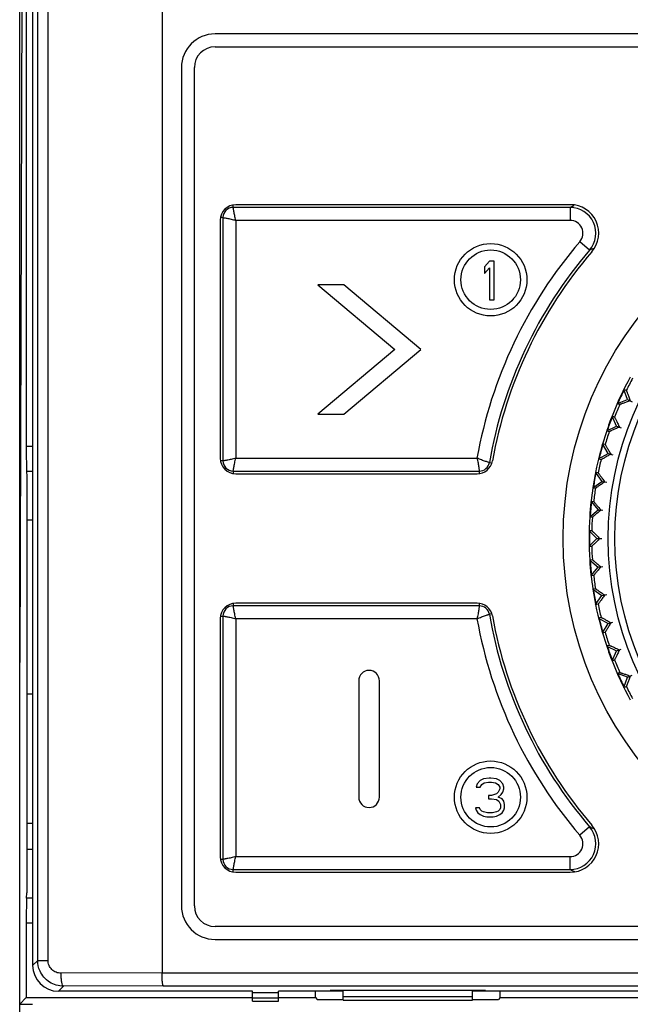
# Model space of a CAD drawing. Header units: millimetres. Extents: x 1117 to 38156, y -1945 to 7303.
# Tile 667 of 831: x 22904 to 22928, y 1866 to 1904. Entities that reach past the tile are written whole.
import ezdxf

# ---------------------------------------------------------------- set-up
doc = ezdxf.new("R2010")
doc.units = ezdxf.units.MM

msp = doc.modelspace()

# ---------------------------------------------------------------- linework, layer by layer
at = {"color": 7, "linetype": 'Continuous'}
for p, q in [((22903.958, 1795.998), (22903.958, 1964.498)), ((22909.458, 1951.701), (22909.458, 1867.318)), ((22904.653, 1867.802), (22904.653, 1950.67)), ((22905.055, 1867.802), (22905.055, 1950.67)), ((22904.458, 1947.936), (22904.458, 1867.608)), ((22904.084, 1921.614), (22903.958, 1879.308)), ((22904.211, 1921.742), (22904.211, 1887.675)), ((22966.408, 1903.608), (22911.508, 1903.608)), ((22911.508, 1903.108), (22966.408, 1903.108)), ((22910.208, 1902.308), (22910.208, 1869.908)), ((22910.708, 1869.908), (22910.708, 1902.308)), ((22912.208, 1896.903), (22912.208, 1896.998)), ((22925.223, 1896.903), (22912.208, 1896.903)), ((22925.234, 1897.008), (22912.308, 1897.008)), ((22925.223, 1896.903), (22925.223, 1896.403)), ((22925.332, 1896.953), (22925.39, 1896.979)), ((22911.708, 1896.408), (22911.708, 1887.208)), ((22911.813, 1896.508), (22911.718, 1896.508)), ((22911.813, 1896.508), (22911.813, 1887.108)), ((22925.223, 1896.403), (22912.313, 1896.403)), ((22912.313, 1896.403), (22912.313, 1887.213)), ((22925.982, 1895.252), (22925.603, 1895.578)), ((22926.086, 1895.297), (22926.167, 1895.332)), ((22922.106, 1894.828), (22921.918, 1894.605)), ((22922.293, 1894.828), (22922.106, 1894.828)), ((22922.293, 1893.328), (22922.293, 1894.828)), ((22921.918, 1894.605), (22921.918, 1894.349)), ((22921.918, 1894.349), (22922.106, 1894.573)), ((22922.106, 1894.573), (22922.106, 1893.328)), ((22916.479, 1893.908), (22915.479, 1893.908)), ((22915.479, 1893.908), (22918.458, 1891.408)), ((22919.458, 1891.408), (22916.479, 1893.908)), ((22922.106, 1893.328), (22922.293, 1893.328)), ((22918.458, 1891.408), (22915.479, 1888.908)), ((22916.479, 1888.908), (22919.458, 1891.408)), ((22927.398, 1889.828), (22927.306, 1889.871)), ((22927.45, 1889.475), (22927.306, 1889.871)), ((22927.053, 1889.33), (22927.45, 1889.475)), ((22927.448, 1889.475), (22927.622, 1889.394)), ((22927.45, 1889.475), (22927.552, 1889.427)), ((22927.053, 1889.33), (22927.146, 1889.287)), ((22915.479, 1888.908), (22916.479, 1888.908)), ((22926.943, 1888.799), (22926.848, 1888.833)), ((22927.026, 1888.451), (22926.848, 1888.833)), ((22926.644, 1888.273), (22927.026, 1888.451)), ((22927.024, 1888.452), (22927.205, 1888.386)), ((22927.026, 1888.451), (22927.132, 1888.412)), ((22926.644, 1888.273), (22926.739, 1888.238)), ((22904.211, 1887.675), (22904.458, 1887.675)), ((22926.58, 1887.734), (22926.482, 1887.76)), ((22926.693, 1887.395), (22926.482, 1887.76)), ((22912.313, 1887.213), (22921.629, 1887.213)), ((22926.327, 1887.184), (22926.693, 1887.395)), ((22926.327, 1887.184), (22926.426, 1887.157)), ((22926.691, 1887.395), (22926.877, 1887.345)), ((22926.693, 1887.395), (22926.802, 1887.365)), ((22911.813, 1887.108), (22911.718, 1887.108)), ((22922.107, 1887.04), (22922.203, 1887.024)), ((22904.224, 1886.71), (22904.458, 1886.71)), ((22904.224, 1886.71), (22904.238, 1886.506)), ((22904.238, 1886.506), (22904.238, 1870.41)), ((22912.208, 1886.713), (22921.717, 1886.713)), ((22912.208, 1886.713), (22912.208, 1886.618)), ((22912.308, 1886.608), (22921.634, 1886.608)), ((22921.717, 1886.713), (22921.717, 1886.615)), ((22926.311, 1886.641), (22926.211, 1886.659)), ((22926.211, 1886.659), (22926.453, 1886.313)), ((22926.107, 1886.071), (22926.453, 1886.313)), ((22926.107, 1886.071), (22926.208, 1886.054)), ((22926.451, 1886.313), (22926.64, 1886.28)), ((22926.453, 1886.313), (22926.565, 1886.293)), ((22926.138, 1885.529), (22926.037, 1885.538)), ((22926.037, 1885.538), (22926.308, 1885.215)), ((22925.985, 1884.944), (22926.308, 1885.215)), ((22925.985, 1884.944), (22926.087, 1884.935)), ((22926.307, 1885.215), (22926.498, 1885.198)), ((22926.308, 1885.215), (22926.421, 1885.205)), ((22904.458, 1884.818), (22904.238, 1884.818)), ((22926.063, 1884.406), (22925.962, 1884.406)), ((22925.962, 1884.406), (22926.26, 1884.108)), ((22925.962, 1883.81), (22926.26, 1884.108)), ((22925.962, 1883.81), (22926.063, 1883.81)), ((22926.258, 1884.108), (22926.45, 1884.108)), ((22926.26, 1884.108), (22926.373, 1884.108)), ((22926.087, 1883.281), (22925.985, 1883.273)), ((22925.985, 1883.273), (22926.308, 1883.001)), ((22926.037, 1882.678), (22926.308, 1883.001)), ((22926.307, 1883.001), (22926.498, 1883.018)), ((22926.308, 1883.001), (22926.421, 1883.011)), ((22926.037, 1882.678), (22926.138, 1882.687)), ((22926.208, 1882.163), (22926.107, 1882.145)), ((22926.107, 1882.145), (22926.453, 1881.903)), ((22926.211, 1881.558), (22926.453, 1881.903)), ((22926.451, 1881.903), (22926.64, 1881.936)), ((22926.453, 1881.903), (22926.565, 1881.923)), ((22912.208, 1881.598), (22912.208, 1881.503)), ((22921.717, 1881.503), (22912.208, 1881.503)), ((22921.634, 1881.608), (22912.308, 1881.608)), ((22921.717, 1881.601), (22921.717, 1881.503)), ((22926.211, 1881.558), (22926.311, 1881.575)), ((22911.718, 1881.108), (22911.813, 1881.108)), ((22911.813, 1881.108), (22911.813, 1871.708)), ((22922.203, 1881.193), (22922.107, 1881.176)), ((22911.708, 1881.008), (22911.708, 1871.808)), ((22921.63, 1881.003), (22912.313, 1881.003)), ((22912.313, 1881.003), (22912.313, 1871.813)), ((22926.426, 1881.059), (22926.327, 1881.032)), ((22926.327, 1881.032), (22926.693, 1880.822)), ((22926.482, 1880.456), (22926.693, 1880.822)), ((22926.691, 1880.821), (22926.877, 1880.871)), ((22926.693, 1880.822), (22926.802, 1880.851)), ((22926.482, 1880.456), (22926.58, 1880.483)), ((22926.739, 1879.978), (22926.644, 1879.943)), ((22926.644, 1879.943), (22927.026, 1879.765)), ((22926.848, 1879.383), (22927.026, 1879.765)), ((22927.024, 1879.764), (22927.205, 1879.83)), ((22927.026, 1879.765), (22927.132, 1879.804)), ((22926.848, 1879.383), (22926.943, 1879.417)), ((22927.146, 1878.929), (22927.053, 1878.886)), ((22927.45, 1878.742), (22927.053, 1878.886)), ((22927.448, 1878.741), (22927.622, 1878.822)), ((22927.45, 1878.742), (22927.552, 1878.789)), ((22917.058, 1878.608), (22917.058, 1874.108)), ((22917.858, 1874.108), (22917.858, 1878.608)), ((22927.306, 1878.345), (22927.45, 1878.742)), ((22904.238, 1878.108), (22904.458, 1878.108)), ((22927.306, 1878.345), (22927.398, 1878.388)), ((22921.631, 1874.625), (22921.6, 1874.497)), ((22921.756, 1874.752), (22921.631, 1874.625)), ((22921.881, 1874.816), (22921.756, 1874.752)), ((22921.818, 1874.593), (22921.912, 1874.657)), ((22922.1, 1874.848), (22921.881, 1874.816)), ((22921.912, 1874.657), (22922.068, 1874.689)), ((22922.068, 1874.689), (22922.193, 1874.689)), ((22922.162, 1874.848), (22922.1, 1874.848)), ((22922.381, 1874.816), (22922.162, 1874.848)), ((22922.193, 1874.689), (22922.35, 1874.657)), ((22922.35, 1874.657), (22922.443, 1874.593)), ((22922.506, 1874.752), (22922.381, 1874.816)), ((22922.631, 1874.625), (22922.506, 1874.752)), ((22922.662, 1874.497), (22922.631, 1874.625)), ((22921.6, 1874.497), (22921.756, 1874.497)), ((22921.756, 1874.497), (22921.818, 1874.593)), ((22922.381, 1874.242), (22922.193, 1874.178)), ((22922.443, 1874.306), (22922.381, 1874.242)), ((22922.443, 1874.593), (22922.506, 1874.497)), ((22922.506, 1874.433), (22922.443, 1874.306)), ((22922.506, 1874.497), (22922.506, 1874.433)), ((22922.568, 1874.21), (22922.631, 1874.306)), ((22922.631, 1874.306), (22922.662, 1874.433)), ((22922.662, 1874.433), (22922.662, 1874.497)), ((22922.193, 1874.178), (22922.068, 1874.178)), ((22922.068, 1874.178), (22922.068, 1874.05)), ((22922.068, 1874.05), (22922.193, 1874.05)), ((22922.193, 1874.05), (22922.381, 1874.018)), ((22922.381, 1874.018), (22922.475, 1873.954)), ((22922.443, 1874.114), (22922.568, 1874.21)), ((22922.6, 1874.05), (22922.443, 1874.114)), ((22922.475, 1873.954), (22922.537, 1873.827)), ((22922.662, 1873.954), (22922.6, 1874.05)), ((22922.693, 1873.827), (22922.662, 1873.954)), ((22921.725, 1873.699), (22921.568, 1873.699)), ((22921.568, 1873.699), (22921.6, 1873.603)), ((22921.6, 1873.603), (22921.662, 1873.508)), ((22921.662, 1873.508), (22921.756, 1873.444)), ((22921.756, 1873.635), (22921.725, 1873.699)), ((22921.818, 1873.572), (22921.756, 1873.635)), ((22921.881, 1873.54), (22921.818, 1873.572)), ((22922.037, 1873.508), (22921.881, 1873.54)), ((22922.225, 1873.508), (22922.037, 1873.508)), ((22922.381, 1873.54), (22922.225, 1873.508)), ((22922.443, 1873.572), (22922.381, 1873.54)), ((22922.506, 1873.635), (22922.443, 1873.572)), ((22922.537, 1873.699), (22922.506, 1873.635)), ((22922.506, 1873.444), (22922.6, 1873.508)), ((22922.537, 1873.827), (22922.537, 1873.699)), ((22922.6, 1873.508), (22922.662, 1873.603)), ((22922.662, 1873.603), (22922.693, 1873.699)), ((22922.693, 1873.699), (22922.693, 1873.827)), ((22904.238, 1873.108), (22904.458, 1873.108)), ((22921.756, 1873.444), (22921.881, 1873.38)), ((22921.881, 1873.38), (22922.006, 1873.348)), ((22922.006, 1873.348), (22922.256, 1873.348)), ((22922.256, 1873.348), (22922.381, 1873.38)), ((22922.381, 1873.38), (22922.506, 1873.444)), ((22925.982, 1872.964), (22925.603, 1872.639)), ((22926.032, 1872.943), (22925.982, 1872.964)), ((22904.238, 1872.098), (22904.458, 1872.098)), ((22911.718, 1871.708), (22911.813, 1871.708)), ((22912.313, 1871.813), (22925.223, 1871.813)), ((22925.223, 1871.313), (22925.223, 1871.813)), ((22912.208, 1871.313), (22925.223, 1871.313)), ((22912.208, 1871.218), (22912.208, 1871.313)), ((22912.308, 1871.208), (22925.234, 1871.208)), ((22925.272, 1871.291), (22925.223, 1871.313)), ((22904.224, 1870.207), (22904.238, 1870.41)), ((22904.458, 1870.207), (22904.224, 1870.207)), ((22904.458, 1869.241), (22904.211, 1869.241)), ((22904.211, 1869.241), (22904.211, 1866.361)), ((22966.408, 1869.108), (22911.508, 1869.108)), ((22911.508, 1868.608), (22966.408, 1868.608)), ((22904.458, 1867.608), (22904.653, 1867.802)), ((22904.653, 1867.802), (22905.055, 1867.802)), ((22909.458, 1867.318), (22905.556, 1867.304)), ((22909.458, 1867.318), (22968.458, 1867.318)), ((22905.458, 1866.608), (22905.654, 1866.804)), ((22912.958, 1866.608), (22905.458, 1866.608)), ((22909.508, 1866.818), (22905.654, 1866.804)), ((22909.508, 1866.818), (22968.409, 1866.818)), ((22912.958, 1866.222), (22912.958, 1866.608)), ((22916.458, 1866.608), (22913.958, 1866.608)), ((22913.958, 1866.222), (22913.958, 1866.608)), ((22915.387, 1866.361), (22915.387, 1866.608)), ((22921.958, 1866.634), (22915.958, 1866.634)), ((22915.958, 1866.608), (22915.958, 1866.634)), ((22916.458, 1866.265), (22916.458, 1866.634)), ((22921.458, 1866.265), (22921.458, 1866.634)), ((22956.458, 1866.608), (22921.458, 1866.608)), ((22921.958, 1866.608), (22921.958, 1866.634)), ((22922.53, 1866.361), (22922.53, 1866.608)), ((22903.958, 1866.108), (22904.211, 1866.361)), ((22904.211, 1866.361), (22912.958, 1866.361)), ((22913.958, 1866.546), (22912.958, 1866.546)), ((22913.958, 1866.337), (22912.958, 1866.337)), ((22913.958, 1866.361), (22915.387, 1866.361)), ((22915.387, 1866.361), (22915.458, 1866.29)), ((22915.458, 1866.29), (22916.458, 1866.29)), ((22916.458, 1866.408), (22921.458, 1866.408)), ((22916.458, 1866.265), (22921.458, 1866.265)), ((22921.458, 1866.29), (22922.458, 1866.29)), ((22922.53, 1866.361), (22922.458, 1866.29)), ((22922.53, 1866.361), (22955.387, 1866.361)), ((22903.958, 1866.108), (22904.458, 1866.108)), ((22912.958, 1866.222), (22913.958, 1866.222))]:
    msp.add_line(p, q, dxfattribs=at)
for centre, radius in [((22938.958, 1884.108), 14), ((22938.958, 1884.108), 12.258), ((22938.958, 1884.108), 12), ((22922.158, 1894.108), 1.4), ((22922.158, 1894.108), 1.15), ((22922.158, 1874.108), 1.4), ((22922.158, 1874.108), 1.15)]:
    msp.add_circle(centre, radius, dxfattribs=at)
for centre, radius, start, end in [((22911.508, 1902.308), 1.3, 90, 180), ((22911.508, 1902.308), 0.8, 90, 180), ((22912.308, 1896.408), 0.6, 90, 180), ((22912.208, 1896.508), 0.395, 90, 180), ((22941.833, 1860.746), 39.79, 114.501, 114.6723), ((22925.223, 1895.903), 1, 319.3633, 89.9818), ((22925.234, 1895.908), 1.1, 319.3124, 90), ((22925.224, 1895.903), 0.5, 319.3298, 90.0199), ((22938.958, 1884.108), 17.605, 139.3448, 169.8423), ((22938.958, 1884.108), 17.105, 139.3451, 170.1291), ((22938.958, 1884.108), 17, 139.3124, 169.8552), ((22941.296, 1859.89), 38.535, 113.2467, 113.4156), ((22938.958, 1884.108), 13, 151.3147, 158.6853), ((22938.958, 1884.108), 12.898, 151.325, 153.675), ((22938.958, 1884.108), 12.983, 153.6807, 156.3204), ((22938.958, 1884.108), 12.898, 156.325, 158.675), ((22938.958, 1884.108), 13, 158.6901, 161.3066), ((22938.958, 1884.108), 12.983, 158.6951, 161.1531), ((22938.958, 1884.108), 13, 161.3147, 168.6853), ((22938.958, 1884.108), 12.898, 161.325, 163.675), ((22938.958, 1884.108), 12.983, 163.677, 166.3211), ((22912.308, 1887.208), 0.6, 180, 270), ((22938.958, 1884.108), 12.898, 166.325, 168.675), ((22912.208, 1887.108), 0.395, 180, 270), ((22921.634, 1887.208), 0.6, 270, 349.8552), ((22921.717, 1887.108), 0.395, 270, 350.1291), ((22938.958, 1884.108), 13, 168.6924, 171.3072), ((22938.958, 1884.108), 12.983, 168.6973, 171.1549), ((22938.958, 1884.108), 13, 171.3147, 176.2993), ((22938.958, 1884.108), 12.898, 171.325, 173.675), ((22938.958, 1884.108), 12.983, 173.668, 176.301), ((22938.958, 1884.108), 13, 176.3147, 183.6853), ((22938.958, 1884.108), 12.898, 176.325, 178.675), ((22938.958, 1884.108), 12.983, 178.6827, 181.1683), ((22938.958, 1884.108), 12.898, 181.325, 183.675), ((22938.958, 1884.108), 13, 183.7007, 188.6853), ((22938.958, 1884.108), 12.983, 183.699, 186.332), ((22938.958, 1884.108), 12.898, 186.325, 188.675), ((22938.958, 1884.108), 13, 188.6928, 191.3076), ((22938.958, 1884.108), 12.983, 188.6978, 191.1544), ((22912.308, 1881.008), 0.6, 90, 180), ((22912.208, 1881.108), 0.395, 90, 180), ((22921.634, 1881.008), 0.6, 10.1448, 90), ((22921.717, 1881.108), 0.395, 9.8709, 90), ((22938.958, 1884.108), 13, 191.3147, 198.6853), ((22938.958, 1884.108), 12.898, 191.325, 193.675), ((22938.958, 1884.108), 17.105, 189.8709, 220.655), ((22938.958, 1884.108), 17, 190.1448, 220.6876), ((22938.958, 1884.108), 17.605, 190.1579, 220.6552), ((22938.958, 1884.108), 12.983, 193.6789, 196.323), ((22938.958, 1884.108), 12.898, 196.325, 198.675), ((22938.958, 1884.108), 13, 198.6934, 201.3099), ((22938.958, 1884.108), 12.983, 198.6983, 201.1577), ((22938.958, 1884.108), 13, 201.3147, 208.6853), ((22938.958, 1884.108), 12.898, 201.325, 203.675), ((22917.458, 1878.608), 0.4, 0, 180), ((22938.958, 1884.108), 12.983, 203.6796, 206.3193), ((22938.958, 1884.108), 12.898, 206.325, 208.675), ((22917.458, 1874.108), 0.4, 180, 0), ((22925.223, 1872.313), 1, 270.0182, 40.6367), ((22925.234, 1872.308), 1.1, 270, 40.6876), ((22941.33, 1908.406), 38.622, 246.6663, 246.8844), ((22925.224, 1872.313), 0.5, 269.9801, 40.6703), ((22912.308, 1871.808), 0.6, 180, 270), ((22912.208, 1871.708), 0.395, 180, 270), ((22941.738, 1907.262), 39.561, 245.4034, 245.6073), ((22911.508, 1869.908), 1.3, 180, 270), ((22911.508, 1869.908), 0.8, 180, 270)]:
    msp.add_arc(centre, radius, start, end, dxfattribs=at)
for centre, major_axis, ratio, start_param, end_param in [((22904.229, 1887.675), (0, 1), 0.017455, -4.712389, -3.403392), ((22904.229, 1869.241), (0, 1), 0.017455, 0.261799, 1.570796), ((22905.459, 1867.608), (0.707, 0.707), 0.999695, 2.356347, 3.926839)]:
    msp.add_ellipse(centre, major_axis=major_axis, ratio=ratio, start_param=start_param, end_param=end_param, dxfattribs=at)
for points, knots in [([(22912.313, 1896.403), (22912.295, 1896.465), (22912.267, 1896.581), (22912.238, 1896.718), (22912.222, 1896.809), (22912.215, 1896.856), (22912.211, 1896.886), (22912.208, 1896.899), (22912.208, 1896.903)], [0, 0, 0, 0, 0.375828, 0.698411, 0.823801, 0.918165, 0.977677, 1, 1, 1, 1]), ([(22911.813, 1896.508), (22911.817, 1896.508), (22911.831, 1896.506), (22911.861, 1896.502), (22911.908, 1896.494), (22911.97, 1896.483), (22912.045, 1896.469), (22912.161, 1896.443), (22912.252, 1896.422), (22912.313, 1896.403)], [0, 0, 0, 0, 0.022317, 0.081844, 0.176208, 0.301587, 0.452932, 0.624181, 1, 1, 1, 1]), ([(22927.398, 1889.828), (22927.398, 1889.828), (22927.4, 1889.824), (22927.403, 1889.819), (22927.407, 1889.808), (22927.412, 1889.795), (22927.419, 1889.778), (22927.431, 1889.749), (22927.447, 1889.706), (22927.47, 1889.647), (22927.495, 1889.58), (22927.523, 1889.505), (22927.542, 1889.454), (22927.552, 1889.427)], [0, 0, 0, 0, 0.006467, 0.022314, 0.047417, 0.081484, 0.124046, 0.174615, 0.297555, 0.445709, 0.614672, 0.800566, 1, 1, 1, 1]), ([(22927.552, 1889.427), (22927.526, 1889.417), (22927.473, 1889.399), (22927.398, 1889.372), (22927.33, 1889.348), (22927.271, 1889.328), (22927.227, 1889.313), (22927.198, 1889.303), (22927.18, 1889.297), (22927.167, 1889.293), (22927.156, 1889.29), (22927.15, 1889.288), (22927.146, 1889.287), (22927.146, 1889.287)], [0, 0, 0, 0, 0.199481, 0.385367, 0.554329, 0.702459, 0.82537, 0.875938, 0.918501, 0.952563, 0.977679, 0.993532, 1, 1, 1, 1]), ([(22926.943, 1888.799), (22926.944, 1888.798), (22926.945, 1888.795), (22926.949, 1888.79), (22926.954, 1888.78), (22926.961, 1888.767), (22926.969, 1888.751), (22926.983, 1888.723), (22927.003, 1888.682), (22927.031, 1888.625), (22927.062, 1888.56), (22927.096, 1888.488), (22927.12, 1888.438), (22927.132, 1888.412)], [0, 0, 0, 0, 0.006467, 0.022314, 0.047417, 0.081484, 0.124046, 0.174615, 0.297555, 0.445709, 0.614672, 0.800566, 1, 1, 1, 1]), ([(22927.132, 1888.412), (22927.106, 1888.401), (22927.056, 1888.378), (22926.984, 1888.345), (22926.918, 1888.315), (22926.86, 1888.289), (22926.818, 1888.271), (22926.79, 1888.258), (22926.773, 1888.251), (22926.759, 1888.246), (22926.749, 1888.241), (22926.743, 1888.239), (22926.74, 1888.238), (22926.739, 1888.238)], [0, 0, 0, 0, 0.199481, 0.385367, 0.554329, 0.702459, 0.82537, 0.875938, 0.918501, 0.952563, 0.977679, 0.993532, 1, 1, 1, 1]), ([(22926.58, 1887.734), (22926.581, 1887.733), (22926.583, 1887.73), (22926.587, 1887.725), (22926.592, 1887.716), (22926.6, 1887.704), (22926.61, 1887.688), (22926.626, 1887.662), (22926.65, 1887.622), (22926.682, 1887.568), (22926.719, 1887.506), (22926.76, 1887.438), (22926.788, 1887.39), (22926.802, 1887.365)], [0, 0, 0, 0, 0.006467, 0.022314, 0.047417, 0.081484, 0.124046, 0.174615, 0.297555, 0.445709, 0.614672, 0.800566, 1, 1, 1, 1]), ([(22912.313, 1887.213), (22912.252, 1887.195), (22912.136, 1887.167), (22911.999, 1887.138), (22911.908, 1887.122), (22911.861, 1887.114), (22911.831, 1887.111), (22911.817, 1887.108), (22911.813, 1887.108)], [0, 0, 0, 0, 0.375828, 0.698411, 0.823801, 0.918165, 0.977677, 1, 1, 1, 1]), ([(22912.208, 1886.713), (22912.208, 1886.717), (22912.211, 1886.731), (22912.215, 1886.76), (22912.222, 1886.807), (22912.233, 1886.87), (22912.248, 1886.944), (22912.273, 1887.061), (22912.295, 1887.151), (22912.313, 1887.213)], [0, 0, 0, 0, 0.022317, 0.081844, 0.176208, 0.301587, 0.452932, 0.624181, 1, 1, 1, 1]), ([(22921.63, 1887.213), (22921.645, 1887.151), (22921.668, 1887.035), (22921.692, 1886.897), (22921.706, 1886.807), (22921.712, 1886.76), (22921.715, 1886.73), (22921.717, 1886.717), (22921.717, 1886.713)], [0, 0, 0, 0, 0.376664, 0.699169, 0.824285, 0.918382, 0.977727, 1, 1, 1, 1]), ([(22922.107, 1887.04), (22922.103, 1887.041), (22922.09, 1887.045), (22922.061, 1887.053), (22922.016, 1887.068), (22921.929, 1887.096), (22921.798, 1887.143), (22921.688, 1887.187), (22921.63, 1887.213)], [0, 0, 0, 0, 0.022273, 0.0816, 0.17568, 0.300788, 0.623301, 1, 1, 1, 1]), ([(22926.802, 1887.365), (22926.777, 1887.351), (22926.729, 1887.324), (22926.66, 1887.285), (22926.597, 1887.25), (22926.542, 1887.219), (22926.502, 1887.197), (22926.474, 1887.182), (22926.458, 1887.173), (22926.445, 1887.167), (22926.436, 1887.161), (22926.43, 1887.159), (22926.427, 1887.157), (22926.426, 1887.157)], [0, 0, 0, 0, 0.199481, 0.385367, 0.554329, 0.702459, 0.82537, 0.875938, 0.918501, 0.952563, 0.977679, 0.993532, 1, 1, 1, 1]), ([(22926.311, 1886.641), (22926.312, 1886.641), (22926.314, 1886.638), (22926.319, 1886.633), (22926.325, 1886.624), (22926.334, 1886.613), (22926.345, 1886.598), (22926.363, 1886.573), (22926.391, 1886.536), (22926.428, 1886.485), (22926.47, 1886.426), (22926.516, 1886.362), (22926.548, 1886.317), (22926.565, 1886.293)], [0, 0, 0, 0, 0.006467, 0.022314, 0.047417, 0.081484, 0.124046, 0.174615, 0.297555, 0.445709, 0.614672, 0.800566, 1, 1, 1, 1]), ([(22926.565, 1886.293), (22926.541, 1886.277), (22926.495, 1886.246), (22926.43, 1886.201), (22926.37, 1886.16), (22926.318, 1886.125), (22926.28, 1886.099), (22926.254, 1886.082), (22926.239, 1886.072), (22926.226, 1886.064), (22926.217, 1886.058), (22926.211, 1886.056), (22926.208, 1886.053), (22926.208, 1886.054)], [0, 0, 0, 0, 0.199481, 0.385367, 0.554329, 0.702459, 0.82537, 0.875938, 0.918501, 0.952563, 0.977679, 0.993532, 1, 1, 1, 1]), ([(22926.138, 1885.529), (22926.139, 1885.529), (22926.142, 1885.526), (22926.147, 1885.522), (22926.154, 1885.514), (22926.164, 1885.503), (22926.176, 1885.489), (22926.196, 1885.466), (22926.227, 1885.432), (22926.268, 1885.384), (22926.315, 1885.329), (22926.367, 1885.269), (22926.403, 1885.227), (22926.421, 1885.205)], [0, 0, 0, 0, 0.006467, 0.022314, 0.047417, 0.081484, 0.124046, 0.174615, 0.297555, 0.445709, 0.614672, 0.800566, 1, 1, 1, 1]), ([(22926.421, 1885.205), (22926.399, 1885.187), (22926.357, 1885.152), (22926.295, 1885.101), (22926.239, 1885.055), (22926.19, 1885.016), (22926.154, 1884.987), (22926.13, 1884.967), (22926.116, 1884.956), (22926.104, 1884.947), (22926.096, 1884.94), (22926.09, 1884.937), (22926.087, 1884.935), (22926.087, 1884.935)], [0, 0, 0, 0, 0.199481, 0.385367, 0.554329, 0.702459, 0.82537, 0.875938, 0.918501, 0.952563, 0.977679, 0.993532, 1, 1, 1, 1]), ([(22926.063, 1884.406), (22926.064, 1884.406), (22926.067, 1884.404), (22926.072, 1884.4), (22926.08, 1884.392), (22926.091, 1884.383), (22926.104, 1884.37), (22926.127, 1884.349), (22926.16, 1884.317), (22926.205, 1884.273), (22926.257, 1884.223), (22926.314, 1884.167), (22926.353, 1884.128), (22926.373, 1884.108)], [0, 0, 0, 0, 0.006479, 0.022341, 0.047413, 0.081454, 0.12405, 0.174642, 0.297539, 0.445684, 0.614743, 0.800679, 1, 1, 1, 1]), ([(22926.373, 1884.108), (22926.353, 1884.088), (22926.314, 1884.049), (22926.257, 1883.994), (22926.205, 1883.943), (22926.16, 1883.899), (22926.127, 1883.867), (22926.104, 1883.846), (22926.091, 1883.834), (22926.08, 1883.824), (22926.072, 1883.816), (22926.067, 1883.812), (22926.064, 1883.81), (22926.063, 1883.81)], [0, 0, 0, 0, 0.199427, 0.385377, 0.554373, 0.70251, 0.825451, 0.876005, 0.918557, 0.952613, 0.977701, 0.993537, 1, 1, 1, 1]), ([(22926.087, 1883.281), (22926.087, 1883.281), (22926.09, 1883.279), (22926.096, 1883.276), (22926.104, 1883.269), (22926.116, 1883.26), (22926.13, 1883.249), (22926.154, 1883.23), (22926.19, 1883.201), (22926.239, 1883.161), (22926.295, 1883.115), (22926.357, 1883.065), (22926.399, 1883.029), (22926.421, 1883.011)], [0, 0, 0, 0, 0.006467, 0.022314, 0.047417, 0.081484, 0.124046, 0.174615, 0.297555, 0.445709, 0.614672, 0.800566, 1, 1, 1, 1]), ([(22926.421, 1883.011), (22926.403, 1882.989), (22926.367, 1882.947), (22926.315, 1882.887), (22926.268, 1882.832), (22926.227, 1882.785), (22926.196, 1882.75), (22926.176, 1882.727), (22926.164, 1882.713), (22926.154, 1882.702), (22926.147, 1882.694), (22926.142, 1882.69), (22926.139, 1882.687), (22926.138, 1882.687)], [0, 0, 0, 0, 0.199481, 0.385367, 0.554329, 0.702459, 0.82537, 0.875938, 0.918501, 0.952563, 0.977679, 0.993532, 1, 1, 1, 1]), ([(22926.208, 1882.163), (22926.208, 1882.163), (22926.211, 1882.161), (22926.217, 1882.158), (22926.226, 1882.152), (22926.239, 1882.144), (22926.254, 1882.134), (22926.28, 1882.117), (22926.318, 1882.091), (22926.37, 1882.056), (22926.43, 1882.015), (22926.495, 1881.97), (22926.541, 1881.939), (22926.565, 1881.923)], [0, 0, 0, 0, 0.006467, 0.022314, 0.047417, 0.081484, 0.124046, 0.174615, 0.297555, 0.445709, 0.614672, 0.800566, 1, 1, 1, 1]), ([(22926.565, 1881.923), (22926.548, 1881.899), (22926.516, 1881.854), (22926.47, 1881.79), (22926.428, 1881.731), (22926.391, 1881.68), (22926.363, 1881.643), (22926.345, 1881.618), (22926.334, 1881.603), (22926.325, 1881.592), (22926.319, 1881.583), (22926.314, 1881.578), (22926.312, 1881.575), (22926.311, 1881.575)], [0, 0, 0, 0, 0.199481, 0.385367, 0.554329, 0.702459, 0.82537, 0.875938, 0.918501, 0.952563, 0.977679, 0.993532, 1, 1, 1, 1]), ([(22912.313, 1881.003), (22912.295, 1881.065), (22912.267, 1881.181), (22912.238, 1881.318), (22912.222, 1881.409), (22912.215, 1881.456), (22912.211, 1881.486), (22912.208, 1881.499), (22912.208, 1881.503)], [0, 0, 0, 0, 0.375828, 0.698411, 0.823801, 0.918165, 0.977677, 1, 1, 1, 1]), ([(22921.717, 1881.503), (22921.717, 1881.499), (22921.715, 1881.486), (22921.712, 1881.456), (22921.706, 1881.409), (22921.692, 1881.319), (22921.668, 1881.181), (22921.645, 1881.065), (22921.63, 1881.003)], [0, 0, 0, 0, 0.022273, 0.081618, 0.175715, 0.300831, 0.623336, 1, 1, 1, 1]), ([(22911.813, 1881.108), (22911.817, 1881.108), (22911.831, 1881.106), (22911.861, 1881.102), (22911.908, 1881.094), (22911.97, 1881.083), (22912.045, 1881.069), (22912.161, 1881.043), (22912.252, 1881.022), (22912.313, 1881.003)], [0, 0, 0, 0, 0.022317, 0.081844, 0.176208, 0.301587, 0.452932, 0.624181, 1, 1, 1, 1]), ([(22921.63, 1881.003), (22921.688, 1881.029), (22921.798, 1881.073), (22921.929, 1881.12), (22922.016, 1881.148), (22922.061, 1881.163), (22922.09, 1881.171), (22922.103, 1881.175), (22922.107, 1881.176)], [0, 0, 0, 0, 0.376699, 0.699212, 0.82432, 0.9184, 0.977727, 1, 1, 1, 1]), ([(22926.426, 1881.059), (22926.427, 1881.059), (22926.43, 1881.057), (22926.436, 1881.055), (22926.445, 1881.05), (22926.458, 1881.043), (22926.474, 1881.034), (22926.502, 1881.02), (22926.542, 1880.997), (22926.597, 1880.967), (22926.66, 1880.931), (22926.729, 1880.892), (22926.777, 1880.865), (22926.802, 1880.851)], [0, 0, 0, 0, 0.006467, 0.022314, 0.047417, 0.081484, 0.124046, 0.174615, 0.297555, 0.445709, 0.614672, 0.800566, 1, 1, 1, 1]), ([(22926.802, 1880.851), (22926.788, 1880.826), (22926.76, 1880.779), (22926.719, 1880.71), (22926.682, 1880.648), (22926.65, 1880.594), (22926.626, 1880.554), (22926.61, 1880.528), (22926.6, 1880.513), (22926.592, 1880.5), (22926.587, 1880.491), (22926.583, 1880.486), (22926.581, 1880.483), (22926.58, 1880.483)], [0, 0, 0, 0, 0.199481, 0.385367, 0.554329, 0.702459, 0.82537, 0.875938, 0.918501, 0.952563, 0.977679, 0.993532, 1, 1, 1, 1]), ([(22926.739, 1879.978), (22926.74, 1879.978), (22926.743, 1879.977), (22926.749, 1879.975), (22926.759, 1879.971), (22926.773, 1879.965), (22926.79, 1879.958), (22926.818, 1879.946), (22926.86, 1879.927), (22926.918, 1879.901), (22926.984, 1879.871), (22927.056, 1879.839), (22927.106, 1879.816), (22927.132, 1879.804)], [0, 0, 0, 0, 0.006467, 0.022314, 0.047417, 0.081484, 0.124046, 0.174615, 0.297555, 0.445709, 0.614672, 0.800566, 1, 1, 1, 1]), ([(22927.132, 1879.804), (22927.12, 1879.778), (22927.096, 1879.728), (22927.062, 1879.656), (22927.031, 1879.591), (22927.003, 1879.535), (22926.983, 1879.493), (22926.969, 1879.465), (22926.961, 1879.449), (22926.954, 1879.436), (22926.949, 1879.427), (22926.945, 1879.421), (22926.944, 1879.418), (22926.943, 1879.417)], [0, 0, 0, 0, 0.199481, 0.385367, 0.554329, 0.702459, 0.82537, 0.875938, 0.918501, 0.952563, 0.977679, 0.993532, 1, 1, 1, 1]), ([(22927.146, 1878.929), (22927.146, 1878.929), (22927.15, 1878.928), (22927.156, 1878.927), (22927.167, 1878.923), (22927.18, 1878.919), (22927.198, 1878.913), (22927.227, 1878.903), (22927.271, 1878.888), (22927.33, 1878.868), (22927.398, 1878.844), (22927.473, 1878.817), (22927.526, 1878.799), (22927.552, 1878.789)], [0, 0, 0, 0, 0.006467, 0.022314, 0.047417, 0.081484, 0.124046, 0.174615, 0.297555, 0.445709, 0.614672, 0.800566, 1, 1, 1, 1]), ([(22927.552, 1878.789), (22927.542, 1878.763), (22927.523, 1878.711), (22927.495, 1878.636), (22927.47, 1878.569), (22927.447, 1878.51), (22927.431, 1878.467), (22927.419, 1878.438), (22927.412, 1878.421), (22927.407, 1878.408), (22927.403, 1878.398), (22927.4, 1878.392), (22927.398, 1878.389), (22927.398, 1878.388)], [0, 0, 0, 0, 0.199481, 0.385367, 0.554329, 0.702459, 0.82537, 0.875938, 0.918501, 0.952563, 0.977679, 0.993532, 1, 1, 1, 1]), ([(22912.313, 1871.813), (22912.252, 1871.795), (22912.136, 1871.767), (22911.999, 1871.738), (22911.908, 1871.722), (22911.861, 1871.714), (22911.831, 1871.711), (22911.817, 1871.708), (22911.813, 1871.708)], [0, 0, 0, 0, 0.375828, 0.698411, 0.823801, 0.918165, 0.977677, 1, 1, 1, 1]), ([(22912.208, 1871.313), (22912.208, 1871.317), (22912.211, 1871.331), (22912.215, 1871.36), (22912.222, 1871.407), (22912.233, 1871.47), (22912.248, 1871.544), (22912.273, 1871.661), (22912.295, 1871.751), (22912.313, 1871.813)], [0, 0, 0, 0, 0.022317, 0.081844, 0.176208, 0.301587, 0.452932, 0.624181, 1, 1, 1, 1]), ([(22905.556, 1867.304), (22905.492, 1867.304), (22905.361, 1867.329), (22905.194, 1867.438), (22905.081, 1867.604), (22905.055, 1867.737), (22905.055, 1867.802)], [0, 0, 0, 0, 0.247852, 0.496889, 0.747743, 1, 1, 1, 1]), ([(22905.654, 1866.804), (22905.467, 1866.804), (22905.082, 1866.914), (22904.822, 1867.216), (22904.743, 1867.387)], [0, 0, 0, 0, 0.499632, 1, 1, 1, 1]), ([(22905.654, 1866.804), (22905.647, 1866.805), (22905.631, 1866.818), (22905.605, 1866.868), (22905.58, 1866.97), (22905.561, 1867.123), (22905.557, 1867.241), (22905.556, 1867.304)], [0, 0, 0, 0, 0.041944, 0.108247, 0.325525, 0.636932, 1, 1, 1, 1]), ([(22909.508, 1866.818), (22909.503, 1866.819), (22909.495, 1866.835), (22909.488, 1866.863), (22909.479, 1866.91), (22909.472, 1866.971), (22909.466, 1867.046), (22909.46, 1867.163), (22909.458, 1867.255), (22909.458, 1867.318)], [0, 0, 0, 0, 0.028786, 0.08943, 0.182965, 0.306392, 0.455611, 0.625334, 1, 1, 1, 1])]:
    msp.add_open_spline(points, degree=3, knots=knots, dxfattribs=at)
msp.add_open_spline([(22904.743, 1867.387), (22904.684, 1867.516), (22904.653, 1867.661), (22904.653, 1867.802)], degree=3, dxfattribs=at)

doc.saveas('drawing.dxf')
